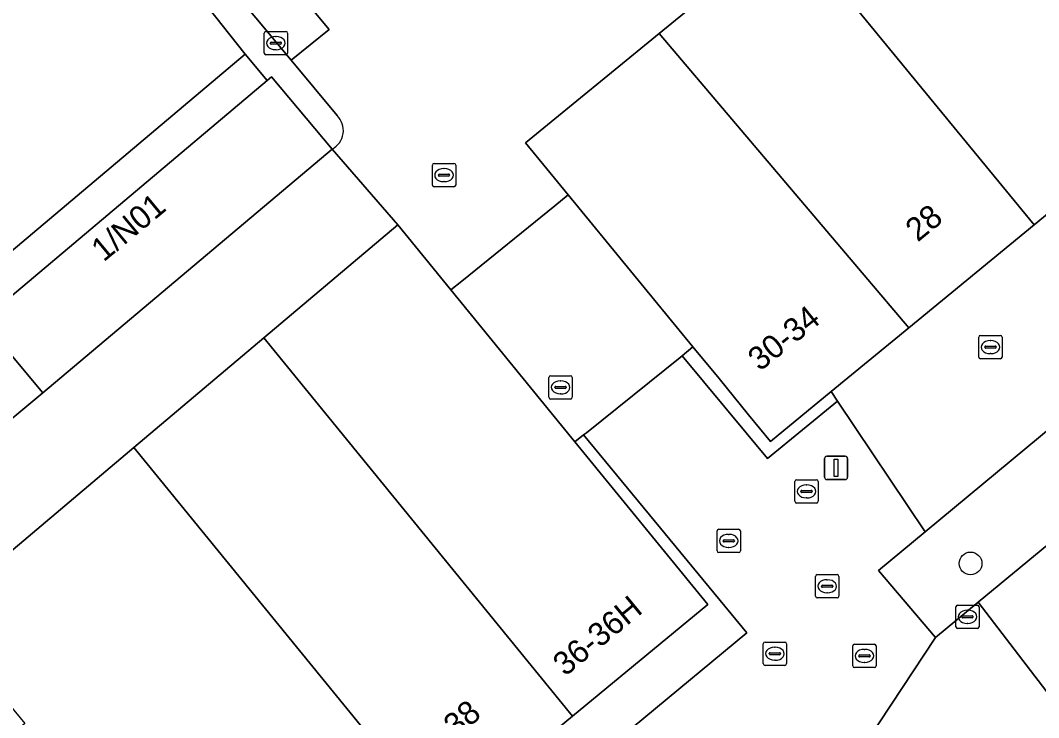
# Model space of a CAD drawing. Extents: x 161087 to 161926, y 382572 to 383873.
# Drawn here: x 161318.51 to 161362.19, y 383099.2 to 383129.1 of the extents above; entities that cross this region are included whole.
import ezdxf

# ---------------------------------------------------------------- set-up
doc = ezdxf.new("R2010")
doc.units = 0
for name, color, linetype in [('IMGEO_Boom', 7, 'Continuous'), ('IMGEO_Brandkraan', 7, 'Continuous'), ('IMGEO_Groenvoorziening', 7, 'Continuous'), ('IMGEO_Haag', 7, 'Continuous'), ('IMGEO_Kolk', 7, 'Continuous'), ('IMGEO_Lichtmast', 7, 'Continuous'), ('IMGEO_Pand', 7, 'Continuous'), ('IMGEO_Pand_nummerreeks', 7, 'Continuous'), ('IMGEO_Parkeervlak_open', 7, 'Continuous'), ('IMGEO_Rijbaan_lokaal_open', 7, 'Continuous'), ('IMGEO_Rioolput', 7, 'Continuous'), ('IMGEO_Terreindeel_open', 7, 'Continuous'), ('IMGEO_Voetgangersgebied_open', 7, 'Continuous'), ('IMGEO_Voetpad_open', 7, 'Continuous')]:
    doc.layers.add(name, color=color, linetype=linetype)

msp = doc.modelspace()

# ---------------------------------------------------------------- linework, layer by layer
at = {"layer": 'IMGEO_Boom'}
msp.add_circle((161359.269, 383105.813), 0.489, dxfattribs=at)
at = {"layer": 'IMGEO_Brandkraan'}
for p, q in [((161352.695, 383105.335), (161353.547, 383105.335)), ((161352.62, 383104.409), (161352.62, 383105.261)), ((161352.922, 383104.878), (161353.32, 383104.878)), ((161353.108, 383105.115), (161353.133, 383105.115)), ((161353.621, 383105.261), (161353.621, 383104.409)), ((161352.879, 383104.829), (161352.879, 383104.841)), ((161353.317, 383104.792), (161352.919, 383104.792)), ((161353.131, 383104.555), (161353.106, 383104.555)), ((161353.363, 383104.841), (161353.363, 383104.829)), ((161353.547, 383104.335), (161352.695, 383104.335))]:
    msp.add_line(p, q, dxfattribs=at)
for points in [[(161352.695, 383105.335), (161353.547, 383105.335)], [(161352.62, 383104.409), (161352.62, 383105.261)], [(161353.621, 383105.261), (161353.621, 383104.409)], [(161353.547, 383104.335), (161352.695, 383104.335)]]:
    msp.add_lwpolyline(points, dxfattribs=at)
for centre, radius, start, end in [((161352.697, 383105.259), 0.0765, 91.552, 178.448), ((161352.697, 383105.259), 0.0765, 91.552, 178.448), ((161353.545, 383105.259), 0.0765, 1.552, 88.448), ((161353.545, 383105.259), 0.0765, 1.552, 88.448), ((161352.919, 383104.838), 0.0403, 85.8775, 175.7526), ((161353.324, 383104.84), 0.0386, 1.7309, 96.639), ((161352.916, 383104.828), 0.0366, 178.938, 274.7102), ((161353.32, 383104.835), 0.043, 264.8664, 352.4533), ((161352.697, 383104.411), 0.0765, 181.552, 268.448), ((161352.697, 383104.411), 0.0765, 181.552, 268.448), ((161353.545, 383104.411), 0.0765, 271.552, 358.448), ((161353.545, 383104.411), 0.0765, 271.552, 358.448)]:
    msp.add_arc(centre, radius, start, end, dxfattribs=at)
for centre, major_axis, ratio, start_param, end_param in [((161353.107, 383104.835), (-0.387, 0.002), 0.722429, 4.712389, 7.853982), ((161353.132, 383104.835), (-0.39, 0.002), 0.717154, 1.570796, 4.712389)]:
    msp.add_ellipse(centre, major_axis=major_axis, ratio=ratio, start_param=start_param, end_param=end_param, dxfattribs=at)
at = {"layer": 'IMGEO_Groenvoorziening'}
msp.add_lwpolyline([(161355.325, 383105.517), (161357.76, 383102.637), (161359.598, 383104.154), (161371.397, 383113.893), (161368.972, 383116.831), (161357.325, 383107.176)], close=True, dxfattribs=at)
at = {"layer": 'IMGEO_Haag'}
msp.add_lwpolyline([(161355.325, 383105.517), (161357.76, 383102.637), (161359.598, 383104.154), (161371.397, 383113.893), (161368.972, 383116.831), (161357.325, 383107.176)], close=True, dxfattribs=at)
at = {"layer": 'IMGEO_Kolk'}
for p, q in [((161328.969, 383127.696), (161328.969, 383128.548)), ((161329.044, 383128.622), (161329.896, 383128.622)), ((161329.97, 383128.548), (161329.97, 383127.696)), ((161329.228, 383128.116), (161329.228, 383128.128)), ((161329.666, 383128.079), (161329.268, 383128.079)), ((161329.271, 383128.165), (161329.669, 383128.165)), ((161329.457, 383128.402), (161329.482, 383128.402)), ((161329.712, 383128.128), (161329.712, 383128.116)), ((161329.896, 383127.622), (161329.044, 383127.622)), ((161329.48, 383127.842), (161329.455, 383127.842)), ((161341.182, 383112.938), (161341.182, 383113.79)), ((161341.257, 383113.864), (161342.109, 383113.864)), ((161341.67, 383113.644), (161341.695, 383113.644)), ((161342.183, 383113.79), (161342.183, 383112.938)), ((161341.441, 383113.358), (161341.441, 383113.37)), ((161341.879, 383113.321), (161341.481, 383113.321)), ((161341.484, 383113.407), (161341.882, 383113.407)), ((161341.925, 383113.37), (161341.925, 383113.358)), ((161342.109, 383112.864), (161341.257, 383112.864)), ((161341.693, 383113.084), (161341.668, 383113.084)), ((161354.217, 383101.425), (161354.217, 383102.277)), ((161354.292, 383102.351), (161355.144, 383102.351)), ((161355.218, 383102.277), (161355.218, 383101.425)), ((161354.476, 383101.845), (161354.476, 383101.857)), ((161354.519, 383101.894), (161354.917, 383101.894)), ((161354.705, 383102.131), (161354.73, 383102.131)), ((161354.96, 383101.857), (161354.96, 383101.845)), ((161354.914, 383101.808), (161354.516, 383101.808)), ((161354.728, 383101.571), (161354.703, 383101.571)), ((161355.144, 383101.351), (161354.292, 383101.351))]:
    msp.add_line(p, q, dxfattribs=at)
for points in [[(161328.969, 383127.696), (161328.969, 383128.548)], [(161329.044, 383128.622), (161329.896, 383128.622)], [(161329.97, 383128.548), (161329.97, 383127.696)], [(161329.896, 383127.622), (161329.044, 383127.622)], [(161341.182, 383112.938), (161341.182, 383113.79)], [(161341.257, 383113.864), (161342.109, 383113.864)], [(161342.183, 383113.79), (161342.183, 383112.938)], [(161342.109, 383112.864), (161341.257, 383112.864)], [(161354.217, 383101.425), (161354.217, 383102.277)], [(161354.292, 383102.351), (161355.144, 383102.351)], [(161355.218, 383102.277), (161355.218, 383101.425)], [(161355.144, 383101.351), (161354.292, 383101.351)]]:
    msp.add_lwpolyline(points, dxfattribs=at)
for centre, radius, start, end in [((161329.046, 383128.546), 0.0765, 91.552, 178.448), ((161329.046, 383128.546), 0.0765, 91.552, 178.448), ((161329.894, 383128.546), 0.0765, 1.552, 88.448), ((161329.894, 383128.546), 0.0765, 1.552, 88.448), ((161329.268, 383128.125), 0.0403, 85.8775, 175.7526), ((161329.265, 383128.115), 0.0366, 178.938, 274.7102), ((161329.669, 383128.122), 0.043, 264.8664, 352.4533), ((161329.673, 383128.127), 0.0386, 1.7309, 96.639), ((161329.046, 383127.698), 0.0765, 181.552, 268.448), ((161329.046, 383127.698), 0.0765, 181.552, 268.448), ((161329.894, 383127.698), 0.0765, 271.552, 358.448), ((161329.894, 383127.698), 0.0765, 271.552, 358.448), ((161341.259, 383113.788), 0.0765, 91.552, 178.448), ((161341.259, 383113.788), 0.0765, 91.552, 178.448), ((161342.107, 383113.788), 0.0765, 1.552, 88.448), ((161342.107, 383113.788), 0.0765, 1.552, 88.448), ((161341.481, 383113.367), 0.0403, 85.8775, 175.7526), ((161341.478, 383113.357), 0.0366, 178.938, 274.7102), ((161341.882, 383113.364), 0.043, 264.8664, 352.4533), ((161341.886, 383113.369), 0.0386, 1.7309, 96.639), ((161341.259, 383112.94), 0.0765, 181.552, 268.448), ((161341.259, 383112.94), 0.0765, 181.552, 268.448), ((161342.107, 383112.94), 0.0765, 271.552, 358.448), ((161342.107, 383112.94), 0.0765, 271.552, 358.448), ((161354.294, 383102.275), 0.0765, 91.552, 178.448), ((161354.294, 383102.275), 0.0765, 91.552, 178.448), ((161355.142, 383102.275), 0.0765, 1.552, 88.448), ((161355.142, 383102.275), 0.0765, 1.552, 88.448), ((161354.516, 383101.854), 0.0403, 85.8775, 175.7526), ((161354.513, 383101.844), 0.0366, 178.938, 274.7102), ((161354.917, 383101.851), 0.043, 264.8664, 352.4533), ((161354.921, 383101.856), 0.0386, 1.7309, 96.639), ((161354.294, 383101.427), 0.0765, 181.552, 268.448), ((161354.294, 383101.427), 0.0765, 181.552, 268.448), ((161355.142, 383101.427), 0.0765, 271.552, 358.448), ((161355.142, 383101.427), 0.0765, 271.552, 358.448)]:
    msp.add_arc(centre, radius, start, end, dxfattribs=at)
for centre, major_axis, ratio, start_param, end_param in [((161329.456, 383128.122), (-0.387, 0.002), 0.722429, 4.712389, 7.853982), ((161329.481, 383128.122), (-0.39, 0.002), 0.717154, 1.570796, 4.712389), ((161341.669, 383113.364), (-0.387, 0.002), 0.722429, 4.712389, 7.853982), ((161341.694, 383113.364), (-0.39, 0.002), 0.717154, 1.570796, 4.712389), ((161354.704, 383101.851), (-0.387, 0.002), 0.722429, 4.712389, 7.853982), ((161354.729, 383101.851), (-0.39, 0.002), 0.717154, 1.570796, 4.712389)]:
    msp.add_ellipse(centre, major_axis=major_axis, ratio=ratio, start_param=start_param, end_param=end_param, dxfattribs=at)
at = {"layer": 'IMGEO_Lichtmast'}
for p, q in [((161353.005, 383109.51), (161353.005, 383110.31)), ((161353.005, 383110.31), (161353.005, 383109.51)), ((161353.105, 383110.41), (161353.895, 383110.41)), ((161353.895, 383110.41), (161353.105, 383110.41)), ((161353.995, 383110.31), (161353.995, 383109.51)), ((161353.995, 383109.51), (161353.995, 383110.31)), ((161353.895, 383109.41), (161353.105, 383109.41)), ((161353.105, 383109.41), (161353.895, 383109.41))]:
    msp.add_line(p, q, dxfattribs=at)
msp.add_lwpolyline([(161353.425, 383110.285), (161353.575, 383110.285), (161353.575, 383109.535), (161353.425, 383109.535), (161353.425, 383110.285)], dxfattribs=at)
for centre, start, end in [((161353.105, 383110.31), 90, 180), ((161353.105, 383110.31), 90, 180), ((161353.895, 383110.31), 0, 90), ((161353.895, 383110.31), 360, 90), ((161353.105, 383109.51), 180, 270), ((161353.105, 383109.51), 180, 270), ((161353.895, 383109.51), 270, 0), ((161353.895, 383109.51), 270, 0)]:
    msp.add_arc(centre, 0.1, start, end, dxfattribs=at)
at = {"layer": 'IMGEO_Pand'}
for points in [[(161362.382, 383142.013), (161351.5, 383133.112), (161361.997, 383120.329), (161372.85, 383129.246)], [(161294.742, 383101.191), (161306.233, 383109.974), (161306.597, 383109.514), (161315.91, 383117.352), (161328.147, 383127.651), (161321.746, 383135.741), (161318.155, 383140.007), (161303.657, 383127.806), (161297.243, 383122.411), (161296.75, 383123.041), (161284.685, 383113.393), (161285.039, 383113), (161286.136, 383113.965), (161286.895, 383113.101), (161285.682, 383112.035), (161288.325, 383109.028), (161289.427, 383109.997), (161294.094, 383104.286), (161292.975, 383103.318), (161294.672, 383101.283)], [(161345.91, 383128.541), (161356.619, 383115.911), (161361.997, 383120.329), (161351.5, 383133.112)], [(161345.91, 383128.541), (161340.173, 383123.848), (161342.01, 383121.612), (161347.363, 383115.097), (161348.48, 383113.738), (161349.746, 383112.193), (161350.691, 383111.04), (161353.296, 383113.18), (161356.619, 383115.911)], [(161319.475, 383113.135), (161331.884, 383123.579), (161329.283, 383126.672), (161329.098, 383126.516), (161316.874, 383116.227)], [(161342.3, 383111.027), (161342.167, 383111.191), (161336.976, 383117.545), (161334.699, 383120.333), (161328.949, 383115.484), (161342.197, 383099.261), (161348.002, 383104.048)], [(161342.197, 383099.261), (161328.949, 383115.484), (161323.371, 383110.78), (161336.573, 383094.624)], [(161325.68, 383085.643), (161336.573, 383094.624), (161323.371, 383110.78), (161314.857, 383103.599), (161315.131, 383103.273), (161318.705, 383098.955), (161316.388, 383096.985)]]:
    msp.add_lwpolyline(points, close=True, dxfattribs=at)
at = {"layer": 'IMGEO_Parkeervlak_open'}
msp.add_lwpolyline([(161322.685, 383136.315), (161330.12, 383127.386), (161331.755, 383128.708), (161328.101, 383133.1), (161324.276, 383137.635)], close=True, dxfattribs=at)
at = {"layer": 'IMGEO_Rijbaan_lokaal_open'}
for points in [[(161331.884, 383123.579), (161334.699, 383120.333), (161336.976, 383117.545), (161337.445, 383117.924), (161341.44, 383121.151), (161342.01, 383121.612), (161340.173, 383123.848), (161345.91, 383128.541), (161351.5, 383133.112), (161362.382, 383142.013), (161367.869, 383146.5), (161373.745, 383151.306), (161379.196, 383155.764), (161384.889, 383160.421), (161382.954, 383162.789), (161355.558, 383140.385), (161351.874, 383137.347), (161347.38, 383133.706), (161343.527, 383130.482)], [(161317.574, 383153.227), (161317.13, 383153.749), (161313.366, 383150.717), (161311.777, 383149.418), (161315.642, 383144.775), (161317.729, 383142.268), (161319.315, 383143.611), (161322.96, 383139.22), (161321.375, 383137.889), (161322.685, 383136.315), (161324.276, 383137.635), (161328.101, 383133.1), (161331.755, 383128.708), (161330.12, 383127.386), (161332.094, 383125.015)], [(161362.829, 383095.814), (161364.77, 383097.35), (161362.866, 383099.876), (161359.598, 383104.154), (161357.76, 383102.637), (161353.934, 383096.833), (161331.379, 383078.376), (161324.754, 383073.591), (161319.89, 383069.645), (161317.769, 383067.924), (161324.746, 383059.32), (161325.561, 383058.315)]]:
    msp.add_lwpolyline(points, dxfattribs=at)
for points in [[(161309.985, 383105.238), (161310.619, 383104.438), (161312.979, 383101.462), (161315.131, 383103.273), (161314.857, 383103.599), (161323.371, 383110.78), (161328.949, 383115.484), (161334.699, 383120.333), (161331.884, 383123.579), (161319.475, 383113.135)], [(161342.167, 383111.191), (161342.3, 383111.027), (161342.668, 383111.323), (161342.789, 383111.42), (161346.807, 383114.65), (161346.896, 383114.722), (161347.363, 383115.097), (161342.01, 383121.612), (161341.44, 383121.151), (161337.445, 383117.924), (161336.976, 383117.545)]]:
    msp.add_lwpolyline(points, close=True, dxfattribs=at)
msp.add_arc((161331.47, 383124.373), 0.895, 297.5271, 45.833, dxfattribs=at)
at = {"layer": 'IMGEO_Rioolput'}
for p, q in [((161336.182, 383122.037), (161336.182, 383122.889)), ((161336.257, 383122.963), (161337.109, 383122.963)), ((161337.183, 383122.889), (161337.183, 383122.037)), ((161336.441, 383122.457), (161336.441, 383122.469)), ((161336.879, 383122.42), (161336.481, 383122.42)), ((161336.484, 383122.506), (161336.882, 383122.506)), ((161336.67, 383122.743), (161336.695, 383122.743)), ((161336.925, 383122.469), (161336.925, 383122.457)), ((161337.109, 383121.963), (161336.257, 383121.963)), ((161336.693, 383122.183), (161336.668, 383122.183)), ((161359.622, 383114.664), (161359.622, 383115.516)), ((161359.697, 383115.59), (161360.549, 383115.59)), ((161360.11, 383115.37), (161360.135, 383115.37)), ((161360.623, 383115.516), (161360.623, 383114.664)), ((161359.881, 383115.084), (161359.881, 383115.096)), ((161360.319, 383115.047), (161359.921, 383115.047)), ((161359.924, 383115.133), (161360.322, 383115.133)), ((161360.365, 383115.096), (161360.365, 383115.084)), ((161360.549, 383114.59), (161359.697, 383114.59)), ((161360.133, 383114.81), (161360.108, 383114.81)), ((161351.733, 383108.478), (161351.733, 383109.33)), ((161351.808, 383109.404), (161352.66, 383109.404)), ((161352.734, 383109.33), (161352.734, 383108.478)), ((161351.992, 383108.898), (161351.992, 383108.91)), ((161352.43, 383108.861), (161352.032, 383108.861)), ((161352.035, 383108.947), (161352.433, 383108.947)), ((161352.221, 383109.184), (161352.246, 383109.184)), ((161352.476, 383108.91), (161352.476, 383108.898)), ((161352.66, 383108.404), (161351.808, 383108.404)), ((161352.244, 383108.624), (161352.219, 383108.624)), ((161348.395, 383106.355), (161348.395, 383107.207)), ((161348.47, 383107.281), (161349.322, 383107.281)), ((161348.883, 383107.061), (161348.908, 383107.061)), ((161349.396, 383107.207), (161349.396, 383106.355)), ((161348.654, 383106.775), (161348.654, 383106.787)), ((161349.092, 383106.738), (161348.694, 383106.738)), ((161348.697, 383106.824), (161349.095, 383106.824)), ((161349.138, 383106.787), (161349.138, 383106.775)), ((161349.322, 383106.281), (161348.47, 383106.281)), ((161348.906, 383106.501), (161348.881, 383106.501)), ((161358.713, 383104.025), (161359.565, 383104.025)), ((161358.638, 383103.099), (161358.638, 383103.951)), ((161358.94, 383103.568), (161359.338, 383103.568)), ((161359.126, 383103.805), (161359.151, 383103.805)), ((161359.639, 383103.951), (161359.639, 383103.099)), ((161358.897, 383103.519), (161358.897, 383103.531)), ((161359.335, 383103.482), (161358.937, 383103.482)), ((161359.149, 383103.245), (161359.124, 383103.245)), ((161359.381, 383103.531), (161359.381, 383103.519)), ((161359.565, 383103.025), (161358.713, 383103.025)), ((161350.377, 383101.519), (161350.377, 383102.371)), ((161350.452, 383102.445), (161351.304, 383102.445)), ((161351.378, 383102.371), (161351.378, 383101.519)), ((161350.636, 383101.939), (161350.636, 383101.951)), ((161351.074, 383101.902), (161350.676, 383101.902)), ((161350.679, 383101.988), (161351.077, 383101.988)), ((161350.865, 383102.225), (161350.89, 383102.225)), ((161351.12, 383101.951), (161351.12, 383101.939)), ((161351.304, 383101.445), (161350.452, 383101.445)), ((161350.888, 383101.665), (161350.863, 383101.665))]:
    msp.add_line(p, q, dxfattribs=at)
for points in [[(161336.182, 383122.037), (161336.182, 383122.889)], [(161336.257, 383122.963), (161337.109, 383122.963)], [(161337.183, 383122.889), (161337.183, 383122.037)], [(161337.109, 383121.963), (161336.257, 383121.963)], [(161359.622, 383114.664), (161359.622, 383115.516)], [(161359.697, 383115.59), (161360.549, 383115.59)], [(161360.623, 383115.516), (161360.623, 383114.664)], [(161360.549, 383114.59), (161359.697, 383114.59)], [(161351.733, 383108.478), (161351.733, 383109.33)], [(161351.808, 383109.404), (161352.66, 383109.404)], [(161352.734, 383109.33), (161352.734, 383108.478)], [(161352.66, 383108.404), (161351.808, 383108.404)], [(161348.395, 383106.355), (161348.395, 383107.207)], [(161348.47, 383107.281), (161349.322, 383107.281)], [(161349.396, 383107.207), (161349.396, 383106.355)], [(161349.322, 383106.281), (161348.47, 383106.281)], [(161358.713, 383104.025), (161359.565, 383104.025)], [(161358.638, 383103.099), (161358.638, 383103.951)], [(161359.639, 383103.951), (161359.639, 383103.099)], [(161359.565, 383103.025), (161358.713, 383103.025)], [(161350.377, 383101.519), (161350.377, 383102.371)], [(161350.452, 383102.445), (161351.304, 383102.445)], [(161351.378, 383102.371), (161351.378, 383101.519)], [(161351.304, 383101.445), (161350.452, 383101.445)]]:
    msp.add_lwpolyline(points, dxfattribs=at)
for centre, radius, start, end in [((161336.259, 383122.887), 0.0765, 91.552, 178.448), ((161336.259, 383122.887), 0.0765, 91.552, 178.448), ((161337.107, 383122.887), 0.0765, 1.552, 88.448), ((161337.107, 383122.887), 0.0765, 1.552, 88.448), ((161336.481, 383122.466), 0.0403, 85.8775, 175.7526), ((161336.478, 383122.456), 0.0366, 178.938, 274.7102), ((161336.882, 383122.463), 0.043, 264.8664, 352.4533), ((161336.886, 383122.468), 0.0386, 1.7309, 96.639), ((161336.259, 383122.039), 0.0765, 181.552, 268.448), ((161336.259, 383122.039), 0.0765, 181.552, 268.448), ((161337.107, 383122.039), 0.0765, 271.552, 358.448), ((161337.107, 383122.039), 0.0765, 271.552, 358.448), ((161359.699, 383115.514), 0.0765, 91.552, 178.448), ((161359.699, 383115.514), 0.0765, 91.552, 178.448), ((161360.547, 383115.514), 0.0765, 1.552, 88.448), ((161360.547, 383115.514), 0.0765, 1.552, 88.448), ((161359.921, 383115.093), 0.0403, 85.8775, 175.7526), ((161359.918, 383115.083), 0.0366, 178.938, 274.7102), ((161360.322, 383115.09), 0.043, 264.8664, 352.4533), ((161360.326, 383115.095), 0.0386, 1.7309, 96.639), ((161359.699, 383114.666), 0.0765, 181.552, 268.448), ((161359.699, 383114.666), 0.0765, 181.552, 268.448), ((161360.547, 383114.666), 0.0765, 271.552, 358.448), ((161360.547, 383114.666), 0.0765, 271.552, 358.448), ((161351.81, 383109.328), 0.0765, 91.552, 178.448), ((161351.81, 383109.328), 0.0765, 91.552, 178.448), ((161352.658, 383109.328), 0.0765, 1.552, 88.448), ((161352.658, 383109.328), 0.0765, 1.552, 88.448), ((161352.032, 383108.907), 0.0403, 85.8775, 175.7526), ((161352.029, 383108.897), 0.0366, 178.938, 274.7102), ((161352.433, 383108.904), 0.043, 264.8664, 352.4533), ((161352.437, 383108.909), 0.0386, 1.7309, 96.639), ((161351.81, 383108.48), 0.0765, 181.552, 268.448), ((161351.81, 383108.48), 0.0765, 181.552, 268.448), ((161352.658, 383108.48), 0.0765, 271.552, 358.448), ((161352.658, 383108.48), 0.0765, 271.552, 358.448), ((161348.472, 383107.205), 0.0765, 91.552, 178.448), ((161348.472, 383107.205), 0.0765, 91.552, 178.448), ((161349.32, 383107.205), 0.0765, 1.552, 88.448), ((161349.32, 383107.205), 0.0765, 1.552, 88.448), ((161348.694, 383106.784), 0.0403, 85.8775, 175.7526), ((161348.691, 383106.774), 0.0366, 178.938, 274.7102), ((161349.095, 383106.781), 0.043, 264.8664, 352.4533), ((161349.099, 383106.786), 0.0386, 1.7309, 96.639), ((161348.472, 383106.357), 0.0765, 181.552, 268.448), ((161348.472, 383106.357), 0.0765, 181.552, 268.448), ((161349.32, 383106.357), 0.0765, 271.552, 358.448), ((161349.32, 383106.357), 0.0765, 271.552, 358.448), ((161358.715, 383103.949), 0.0765, 91.552, 178.448), ((161358.715, 383103.949), 0.0765, 91.552, 178.448), ((161359.563, 383103.949), 0.0765, 1.552, 88.448), ((161359.563, 383103.949), 0.0765, 1.552, 88.448), ((161358.937, 383103.528), 0.0403, 85.8775, 175.7526), ((161359.342, 383103.53), 0.0386, 1.7309, 96.639), ((161358.934, 383103.518), 0.0366, 178.938, 274.7102), ((161359.338, 383103.525), 0.043, 264.8664, 352.4533), ((161358.715, 383103.101), 0.0765, 181.552, 268.448), ((161358.715, 383103.101), 0.0765, 181.552, 268.448), ((161359.563, 383103.101), 0.0765, 271.552, 358.448), ((161359.563, 383103.101), 0.0765, 271.552, 358.448), ((161350.454, 383102.369), 0.0765, 91.552, 178.448), ((161350.454, 383102.369), 0.0765, 91.552, 178.448), ((161351.302, 383102.369), 0.0765, 1.552, 88.448), ((161351.302, 383102.369), 0.0765, 1.552, 88.448), ((161350.676, 383101.948), 0.0403, 85.8775, 175.7526), ((161350.673, 383101.938), 0.0366, 178.938, 274.7102), ((161351.077, 383101.945), 0.043, 264.8664, 352.4533), ((161351.081, 383101.95), 0.0386, 1.7309, 96.639), ((161350.454, 383101.521), 0.0765, 181.552, 268.448), ((161350.454, 383101.521), 0.0765, 181.552, 268.448), ((161351.302, 383101.521), 0.0765, 271.552, 358.448), ((161351.302, 383101.521), 0.0765, 271.552, 358.448)]:
    msp.add_arc(centre, radius, start, end, dxfattribs=at)
for centre, major_axis, ratio, start_param, end_param in [((161336.669, 383122.463), (-0.387, 0.002), 0.722429, 4.712389, 7.853982), ((161336.694, 383122.463), (-0.39, 0.002), 0.717154, 1.570796, 4.712389), ((161360.109, 383115.09), (-0.387, 0.002), 0.722429, 4.712389, 7.853982), ((161360.134, 383115.09), (-0.39, 0.002), 0.717154, 1.570796, 4.712389), ((161352.22, 383108.904), (-0.387, 0.002), 0.722429, 4.712389, 7.853982), ((161352.245, 383108.904), (-0.39, 0.002), 0.717154, 1.570796, 4.712389), ((161348.882, 383106.781), (-0.387, 0.002), 0.722429, 4.712389, 7.853982), ((161348.907, 383106.781), (-0.39, 0.002), 0.717154, 1.570796, 4.712389), ((161359.125, 383103.525), (-0.387, 0.002), 0.722429, 4.712389, 7.853982), ((161359.15, 383103.525), (-0.39, 0.002), 0.717154, 1.570796, 4.712389), ((161350.864, 383101.945), (-0.387, 0.002), 0.722429, 4.712389, 7.853982), ((161350.889, 383101.945), (-0.39, 0.002), 0.717154, 1.570796, 4.712389)]:
    msp.add_ellipse(centre, major_axis=major_axis, ratio=ratio, start_param=start_param, end_param=end_param, dxfattribs=at)
at = {"layer": 'IMGEO_Terreindeel_open'}
msp.add_lwpolyline([(161319.475, 383113.135), (161316.874, 383116.227), (161315.91, 383117.352), (161306.597, 383109.514), (161309.985, 383105.238)], close=True, dxfattribs=at)
at = {"layer": 'IMGEO_Voetgangersgebied_open'}
msp.add_lwpolyline([(161407.863, 383160.065), (161395.023, 383149.541), (161394.505, 383149.117), (161395.526, 383147.877), (161389.735, 383143.119), (161384.281, 383138.638), (161378.284, 383133.71), (161372.85, 383129.246), (161361.997, 383120.329), (161356.619, 383115.911), (161353.296, 383113.18), (161353.567, 383112.777), (161357.325, 383107.176), (161368.972, 383116.831), (161371.397, 383113.893), (161359.598, 383104.154), (161362.866, 383099.876), (161421.439, 383144.995)], dxfattribs=at)
for points in [[(161349.746, 383112.193), (161348.48, 383113.738), (161347.363, 383115.097), (161346.896, 383114.722), (161350.565, 383110.309), (161353.567, 383112.777), (161353.296, 383113.18), (161350.691, 383111.04)], [(161353.934, 383096.833), (161357.76, 383102.637), (161355.325, 383105.517), (161357.325, 383107.176), (161353.567, 383112.777), (161350.565, 383110.309), (161346.896, 383114.722), (161346.807, 383114.65), (161342.789, 383111.42), (161342.668, 383111.323), (161349.672, 383102.844), (161315.817, 383074.812), (161319.89, 383069.645), (161324.754, 383073.591), (161331.379, 383078.376)], [(161349.672, 383102.844), (161342.668, 383111.323), (161342.3, 383111.027), (161348.002, 383104.048), (161342.197, 383099.261), (161336.573, 383094.624), (161325.68, 383085.643), (161314.528, 383076.448), (161313.477, 383075.634), (161314.803, 383073.972), (161315.817, 383074.812)]]:
    msp.add_lwpolyline(points, close=True, dxfattribs=at)
at = {"layer": 'IMGEO_Voetpad_open'}
msp.add_lwpolyline([(161332.094, 383125.015), (161330.12, 383127.386), (161322.685, 383136.315), (161321.375, 383137.889), (161317.729, 383142.268), (161315.642, 383144.775), (161314.789, 383144.056), (161318.155, 383140.007), (161321.746, 383135.741), (161328.147, 383127.651), (161329.098, 383126.516), (161329.283, 383126.672), (161331.884, 383123.579)], dxfattribs=at)
msp.add_lwpolyline([(161316.874, 383116.227), (161329.098, 383126.516), (161328.147, 383127.651), (161315.91, 383117.352)], close=True, dxfattribs=at)
msp.add_arc((161331.47, 383124.373), 0.895, 297.5271, 45.833, dxfattribs=at)

# ---------------------------------------------------------------- texts
at = {"layer": 'IMGEO_Pand_nummerreeks'}
for s, rotation, p in [('1/N01', 39.5783, (161322.081, 383118.717)), ('28', 39.3957, (161357.003, 383119.569)), ('30-34', 38.7488, (161350.232, 383114.025)), ('36-36H', 39.5112, (161341.881, 383100.945)), ('38', 39.3951, (161337.189, 383098.319))]:
    msp.add_text(s, height=1, rotation=rotation, dxfattribs=at).set_placement(p)

doc.saveas('drawing.dxf')
